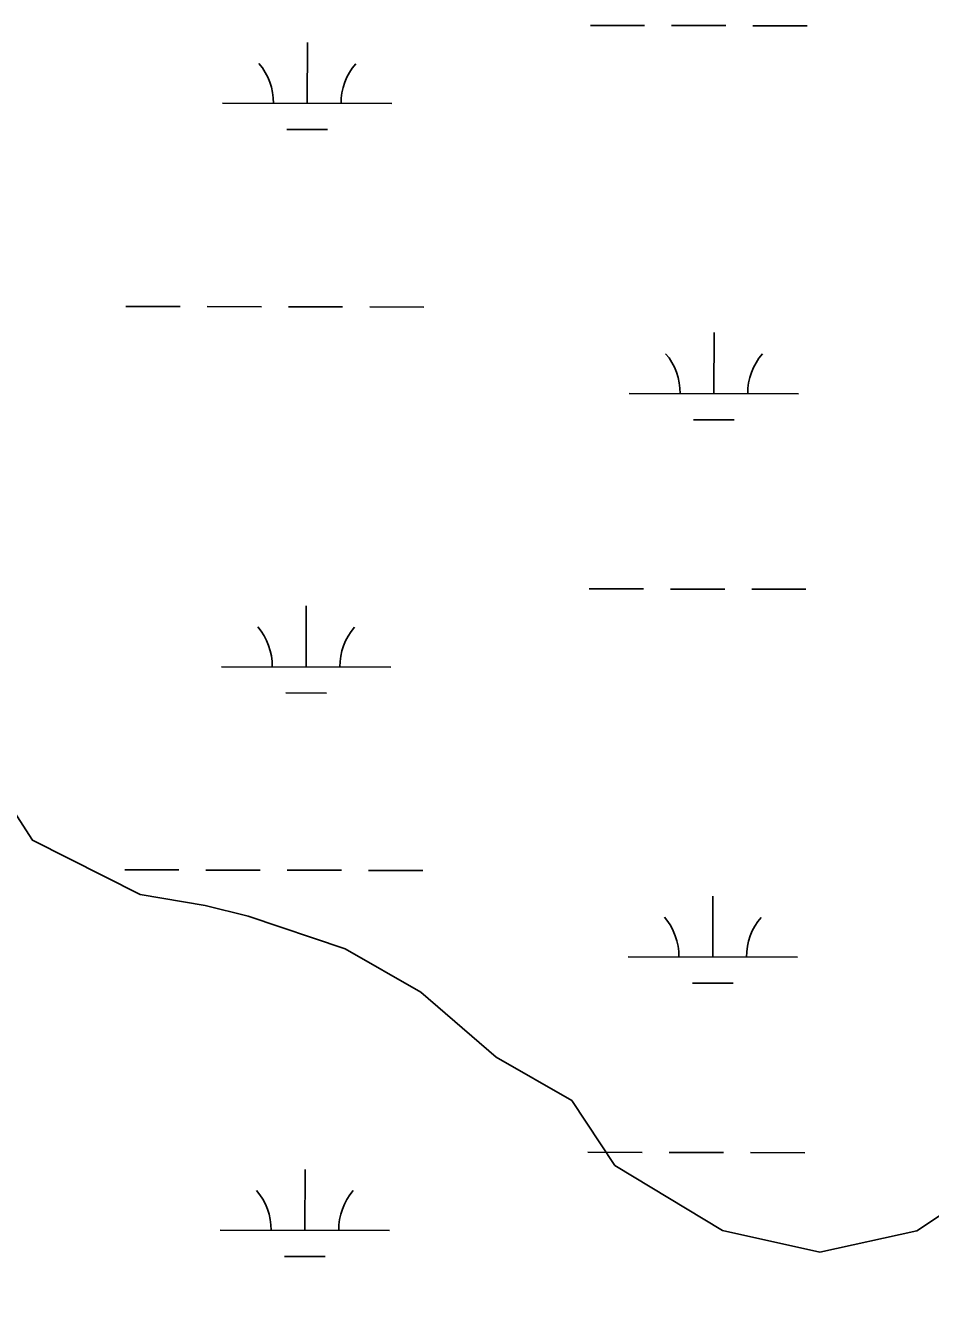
# Model space of a CAD drawing. Extents: x 3219052 to 3256913, y 800770 to 826146.
# Drawn here: x 3228839 to 3229373, y 822823 to 823572 of the extents above; entities that cross this region are included whole.
import ezdxf

# ---------------------------------------------------------------- set-up
doc = ezdxf.new("R2010")
doc.units = 0
doc.layers.add('V-TOPO-SHOR', color=7, linetype='Continuous')
doc.layers.add('V-WETL-SWMP', color=7, linetype='Continuous')

msp = doc.modelspace()

# ---------------------------------------------------------------- linework, layer by layer
at = {"layer": 'V-TOPO-SHOR'}
msp.add_lwpolyline([(3228759.62, 823220.3), (3228842.77, 823091.15), (3228906.45, 823059.14), (3228944.69, 823052.68), (3228970.17, 823046.26), (3229027.51, 823027.01), (3229072.08, 823001.42), (3229116.62, 822963.08), (3229161.19, 822937.48), (3229186.61, 822899.18), (3229250.28, 822860.8), (3229307.62, 822847.93), (3229365.02, 822860.56), (3229422.47, 822898.69), (3229454.39, 822917.75), (3229499.01, 822917.65), (3229569.05, 822879.26), (3229620.01, 822860.03), (3229683.77, 822866.27), (3229747.51, 822859.76), (3229772.94, 822827.83), (3229772.84, 822783.21)], dxfattribs=at)
at = {"layer": 'V-WETL-SWMP'}
for p, q in [((3229172.21, 823572.24), (3229204.21, 823572.17)), ((3229220.21, 823572.13), (3229252.21, 823572.07)), ((3229268.21, 823572.03), (3229300.21, 823571.97)), ((3229005.05, 823526.16), (3229005.12, 823562.16)), ((3228955.05, 823526.26), (3229055.05, 823526.05)), ((3228993.02, 823510.75), (3229017.02, 823510.7)), ((3228897.95, 823406.31), (3228929.95, 823406.24)), ((3228945.95, 823406.21), (3228977.95, 823406.14)), ((3228993.95, 823406.11), (3229025.95, 823406.04)), ((3229041.95, 823406.01), (3229073.95, 823405.94)), ((3229245.16, 823354.84), (3229245.24, 823390.84)), ((3229195.16, 823354.94), (3229295.16, 823354.73)), ((3229233.13, 823339.43), (3229257.13, 823339.38)), ((3229171.51, 823239.56), (3229203.51, 823239.49)), ((3229219.51, 823239.46), (3229251.51, 823239.39)), ((3229267.51, 823239.36), (3229299.51, 823239.29)), ((3229004.35, 823193.48), (3229004.43, 823229.48)), ((3228954.35, 823193.59), (3229054.35, 823193.38)), ((3228992.32, 823178.08), (3229016.32, 823178.03)), ((3228897.26, 823073.63), (3228929.26, 823073.57)), ((3228945.26, 823073.53), (3228977.26, 823073.47)), ((3228993.26, 823073.43), (3229025.25, 823073.37)), ((3229041.25, 823073.33), (3229073.25, 823073.27)), ((3229244.46, 823022.16), (3229244.54, 823058.16)), ((3229194.46, 823022.27), (3229294.46, 823022.06)), ((3229232.43, 823006.76), (3229256.43, 823006.71)), ((3229170.81, 822906.89), (3229202.81, 822906.82)), ((3229218.81, 822906.79), (3229250.81, 822906.72)), ((3229266.81, 822906.69), (3229298.81, 822906.62)), ((3229003.65, 822860.81), (3229003.73, 822896.81)), ((3228953.65, 822860.91), (3229053.65, 822860.7)), ((3228991.62, 822845.4), (3229015.62, 822845.35))]:
    msp.add_line(p, q, dxfattribs=at)
for centre, start, end in [((3228949.81, 823526.75), 359.10809, 40.65175), ((3229060.29, 823526.51), 139.10809, 180.65175), ((3229189.92, 823355.43), 359.10809, 40.65175), ((3229300.41, 823355.2), 139.10809, 180.65175), ((3228949.11, 823194.07), 359.10809, 40.65175), ((3229059.59, 823193.84), 139.10809, 180.65175), ((3229189.22, 823022.76), 359.10809, 40.65175), ((3229299.71, 823022.52), 139.10809, 180.65175), ((3228948.41, 822861.4), 359.10809, 40.65175), ((3229058.9, 822861.17), 139.10809, 180.65175)]:
    msp.add_arc(centre, 35.25, start, end, dxfattribs=at)

doc.saveas('drawing.dxf')
